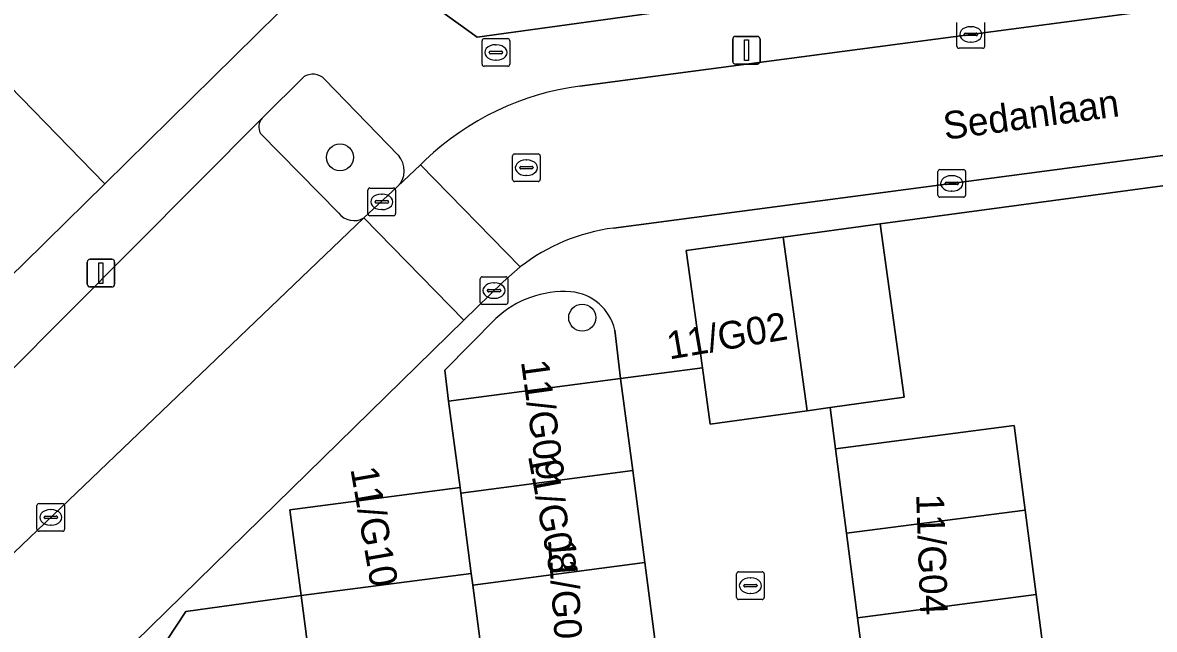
# Model space of a CAD drawing. Extents: x 158472 to 159562, y 388525 to 389606.
# Drawn here: x 159307.89 to 159348.79, y 389123.25 to 389145.17 of the extents above; entities that cross this region are included whole.
import ezdxf

# ---------------------------------------------------------------- set-up
doc = ezdxf.new("R2010")
doc.units = 0
for name, color, linetype in [('IMGEO_Boom', 7, 'Continuous'), ('IMGEO_Brandkraan', 7, 'Continuous'), ('IMGEO_Erf', 7, 'Continuous'), ('IMGEO_Kolk', 7, 'Continuous'), ('IMGEO_Lichtmast', 7, 'Continuous'), ('IMGEO_Muur', 7, 'Continuous'), ('IMGEO_Openbare_ruimte_label', 7, 'Continuous'), ('IMGEO_Pand', 7, 'Continuous'), ('IMGEO_Pand_nummerreeks', 7, 'Continuous'), ('IMGEO_Parkeervlak_open', 7, 'Continuous'), ('IMGEO_Rijbaan_lokaal_open', 7, 'Continuous'), ('IMGEO_Rioolput', 7, 'Continuous'), ('IMGEO_Voetpad_open', 7, 'Continuous')]:
    doc.layers.add(name, color=color, linetype=linetype)

msp = doc.modelspace()

# ---------------------------------------------------------------- linework, layer by layer
at = {"layer": 'IMGEO_Boom'}
for centre in [(159319.36, 389140.301), (159328.113, 389134.508)]:
    msp.add_circle(centre, 0.489, dxfattribs=at)
at = {"layer": 'IMGEO_Brandkraan'}
for p, q in [((159324.494, 389143.662), (159324.494, 389144.514)), ((159324.569, 389144.588), (159325.421, 389144.588)), ((159325.495, 389144.514), (159325.495, 389143.662)), ((159324.753, 389144.082), (159324.753, 389144.094)), ((159324.796, 389144.131), (159325.194, 389144.131)), ((159324.982, 389144.368), (159325.007, 389144.368)), ((159325.237, 389144.094), (159325.237, 389144.082)), ((159325.191, 389144.045), (159324.793, 389144.045)), ((159325.005, 389143.808), (159324.98, 389143.808)), ((159325.421, 389143.588), (159324.569, 389143.588))]:
    msp.add_line(p, q, dxfattribs=at)
for points in [[(159324.494, 389143.662), (159324.494, 389144.514)], [(159324.569, 389144.588), (159325.421, 389144.588)], [(159325.495, 389144.514), (159325.495, 389143.662)], [(159325.421, 389143.588), (159324.569, 389143.588)]]:
    msp.add_lwpolyline(points, dxfattribs=at)
for centre, radius, start, end in [((159324.571, 389144.512), 0.0765, 91.552, 178.448), ((159324.571, 389144.512), 0.0765, 91.552, 178.448), ((159325.419, 389144.512), 0.0765, 1.552, 88.448), ((159325.419, 389144.512), 0.0765, 1.552, 88.448), ((159324.793, 389144.091), 0.0403, 85.8775, 175.7526), ((159324.79, 389144.081), 0.0366, 178.938, 274.7102), ((159325.194, 389144.088), 0.043, 264.8664, 352.4533), ((159325.198, 389144.093), 0.0386, 1.7309, 96.639), ((159324.571, 389143.664), 0.0765, 181.552, 268.448), ((159324.571, 389143.664), 0.0765, 181.552, 268.448), ((159325.419, 389143.664), 0.0765, 271.552, 358.448), ((159325.419, 389143.664), 0.0765, 271.552, 358.448)]:
    msp.add_arc(centre, radius, start, end, dxfattribs=at)
for centre, major_axis, ratio, start_param, end_param in [((159324.981, 389144.088), (-0.387, 0.002), 0.722429, 4.712389, 7.853982), ((159325.006, 389144.088), (-0.39, 0.002), 0.717154, 1.570796, 4.712389)]:
    msp.add_ellipse(centre, major_axis=major_axis, ratio=ratio, start_param=start_param, end_param=end_param, dxfattribs=at)
at = {"layer": 'IMGEO_Erf'}
for points in [[(159299.049, 389146.624), (159296.844, 389144.473), (159299.291, 389141.968), (159301.505, 389139.702), (159301.553, 389139.749), (159303.999, 389142.138), (159306.118, 389144.208), (159310.864, 389139.348), (159318.689, 389147.057)], [(159321.952, 389146.346), (159324.315, 389144.642), (159338.414, 389146.587)], [(159352.211, 389139.695), (159338.881, 389137.897), (159339.745, 389131.63), (159337.073, 389131.262), (159337.271, 389129.77), (159343.723, 389130.607), (159344.119, 389127.555), (159344.516, 389124.503), (159344.912, 389121.451), (159339.925, 389120.803), (159342.437, 389102.327), (159345.018, 389102.665), (159345.65, 389097.846), (159343.069, 389097.507), (159344.352, 389087.819), (159344.54, 389087.844), (159356.483, 389089.447)], [(159314.962, 389105.339), (159315.468, 389105.407), (159314.617, 389111.648), (159313.701, 389118.362), (159318.669, 389119.016), (159317.951, 389124.469), (159313.786, 389123.89), (159311.088, 389119.793), (159314.889, 389091.7), (159315.738, 389091.785), (159316.34, 389087.03), (159318.667, 389087.401), (159319.111, 389084.425), (159325.443, 389085.296), (159325.055, 389088.233), (159321.331, 389087.741), (159321.31, 389087.9), (159318.038, 389087.467), (159317.436, 389092.022), (159317.297, 389092.004), (159316.395, 389098.619), (159316.058, 389101.088), (159314.882, 389100.929)]]:
    msp.add_lwpolyline(points, dxfattribs=at)
at = {"layer": 'IMGEO_Kolk'}
for p, q in [((159341.655, 389144.314), (159341.655, 389145.166)), ((159342.143, 389145.02), (159342.168, 389145.02)), ((159342.656, 389145.166), (159342.656, 389144.314)), ((159341.914, 389144.734), (159341.914, 389144.746)), ((159342.352, 389144.697), (159341.954, 389144.697)), ((159341.957, 389144.783), (159342.355, 389144.783)), ((159342.398, 389144.746), (159342.398, 389144.734)), ((159342.582, 389144.24), (159341.73, 389144.24)), ((159342.166, 389144.46), (159342.141, 389144.46)), ((159340.965, 389138.932), (159340.965, 389139.784)), ((159341.04, 389139.858), (159341.892, 389139.858)), ((159341.453, 389139.638), (159341.478, 389139.638)), ((159341.966, 389139.784), (159341.966, 389138.932)), ((159320.443, 389139.192), (159321.295, 389139.192)), ((159341.224, 389139.352), (159341.224, 389139.364)), ((159341.662, 389139.315), (159341.264, 389139.315)), ((159341.267, 389139.401), (159341.665, 389139.401)), ((159341.708, 389139.364), (159341.708, 389139.352)), ((159320.368, 389138.266), (159320.368, 389139.118)), ((159320.856, 389138.972), (159320.881, 389138.972)), ((159321.369, 389139.118), (159321.369, 389138.266)), ((159341.892, 389138.858), (159341.04, 389138.858)), ((159341.476, 389139.078), (159341.451, 389139.078)), ((159320.627, 389138.686), (159320.627, 389138.698)), ((159321.065, 389138.649), (159320.667, 389138.649)), ((159320.67, 389138.735), (159321.068, 389138.735)), ((159320.879, 389138.412), (159320.854, 389138.412)), ((159321.111, 389138.698), (159321.111, 389138.686)), ((159321.295, 389138.192), (159320.443, 389138.192)), ((159324.425, 389135.06), (159324.425, 389135.912)), ((159324.5, 389135.986), (159325.352, 389135.986)), ((159325.426, 389135.912), (159325.426, 389135.06)), ((159324.684, 389135.48), (159324.684, 389135.492)), ((159324.727, 389135.529), (159325.125, 389135.529)), ((159324.913, 389135.766), (159324.938, 389135.766)), ((159325.168, 389135.492), (159325.168, 389135.48)), ((159325.122, 389135.443), (159324.724, 389135.443)), ((159324.936, 389135.206), (159324.911, 389135.206)), ((159325.352, 389134.986), (159324.5, 389134.986)), ((159308.408, 389126.866), (159308.408, 389127.718)), ((159308.483, 389127.792), (159309.335, 389127.792)), ((159309.409, 389127.718), (159309.409, 389126.866)), ((159308.667, 389127.286), (159308.667, 389127.298)), ((159308.71, 389127.335), (159309.108, 389127.335)), ((159308.896, 389127.572), (159308.921, 389127.572)), ((159309.151, 389127.298), (159309.151, 389127.286)), ((159309.105, 389127.249), (159308.707, 389127.249)), ((159308.919, 389127.012), (159308.894, 389127.012)), ((159309.335, 389126.792), (159308.483, 389126.792)), ((159333.69, 389124.4), (159333.69, 389125.252)), ((159333.765, 389125.326), (159334.617, 389125.326)), ((159334.691, 389125.252), (159334.691, 389124.4)), ((159333.949, 389124.82), (159333.949, 389124.832)), ((159333.992, 389124.869), (159334.39, 389124.869)), ((159334.178, 389125.106), (159334.203, 389125.106)), ((159334.433, 389124.832), (159334.433, 389124.82)), ((159334.387, 389124.783), (159333.989, 389124.783)), ((159334.201, 389124.546), (159334.176, 389124.546)), ((159334.617, 389124.326), (159333.765, 389124.326))]:
    msp.add_line(p, q, dxfattribs=at)
for points in [[(159341.655, 389144.314), (159341.655, 389145.166)], [(159342.656, 389145.166), (159342.656, 389144.314)], [(159342.582, 389144.24), (159341.73, 389144.24)], [(159340.965, 389138.932), (159340.965, 389139.784)], [(159341.04, 389139.858), (159341.892, 389139.858)], [(159341.966, 389139.784), (159341.966, 389138.932)], [(159320.443, 389139.192), (159321.295, 389139.192)], [(159320.368, 389138.266), (159320.368, 389139.118)], [(159321.369, 389139.118), (159321.369, 389138.266)], [(159341.892, 389138.858), (159341.04, 389138.858)], [(159321.295, 389138.192), (159320.443, 389138.192)], [(159324.425, 389135.06), (159324.425, 389135.912)], [(159324.5, 389135.986), (159325.352, 389135.986)], [(159325.426, 389135.912), (159325.426, 389135.06)], [(159325.352, 389134.986), (159324.5, 389134.986)], [(159308.408, 389126.866), (159308.408, 389127.718)], [(159308.483, 389127.792), (159309.335, 389127.792)], [(159309.409, 389127.718), (159309.409, 389126.866)], [(159309.335, 389126.792), (159308.483, 389126.792)], [(159333.69, 389124.4), (159333.69, 389125.252)], [(159333.765, 389125.326), (159334.617, 389125.326)], [(159334.691, 389125.252), (159334.691, 389124.4)], [(159334.617, 389124.326), (159333.765, 389124.326)]]:
    msp.add_lwpolyline(points, dxfattribs=at)
for centre, radius, start, end in [((159341.954, 389144.743), 0.0403, 85.8775, 175.7526), ((159341.951, 389144.733), 0.0366, 178.938, 274.7102), ((159342.355, 389144.74), 0.043, 264.8664, 352.4533), ((159342.359, 389144.745), 0.0386, 1.7309, 96.639), ((159341.732, 389144.316), 0.0765, 181.552, 268.448), ((159341.732, 389144.316), 0.0765, 181.552, 268.448), ((159342.58, 389144.316), 0.0765, 271.552, 358.448), ((159342.58, 389144.316), 0.0765, 271.552, 358.448), ((159341.042, 389139.782), 0.0765, 91.552, 178.448), ((159341.042, 389139.782), 0.0765, 91.552, 178.448), ((159341.89, 389139.782), 0.0765, 1.552, 88.448), ((159341.89, 389139.782), 0.0765, 1.552, 88.448), ((159320.445, 389139.116), 0.0765, 91.552, 178.448), ((159320.445, 389139.116), 0.0765, 91.552, 178.448), ((159321.293, 389139.116), 0.0765, 1.552, 88.448), ((159321.293, 389139.116), 0.0765, 1.552, 88.448), ((159341.264, 389139.361), 0.0403, 85.8775, 175.7526), ((159341.261, 389139.351), 0.0366, 178.938, 274.7102), ((159341.665, 389139.358), 0.043, 264.8664, 352.4533), ((159341.669, 389139.363), 0.0386, 1.7309, 96.639), ((159341.042, 389138.934), 0.0765, 181.552, 268.448), ((159341.042, 389138.934), 0.0765, 181.552, 268.448), ((159341.89, 389138.934), 0.0765, 271.552, 358.448), ((159341.89, 389138.934), 0.0765, 271.552, 358.448), ((159320.667, 389138.695), 0.0403, 85.8775, 175.7526), ((159320.664, 389138.685), 0.0366, 178.938, 274.7102), ((159321.068, 389138.692), 0.043, 264.8664, 352.4533), ((159321.072, 389138.697), 0.0386, 1.7309, 96.639), ((159320.445, 389138.268), 0.0765, 181.552, 268.448), ((159320.445, 389138.268), 0.0765, 181.552, 268.448), ((159321.293, 389138.268), 0.0765, 271.552, 358.448), ((159321.293, 389138.268), 0.0765, 271.552, 358.448), ((159324.502, 389135.91), 0.0765, 91.552, 178.448), ((159324.502, 389135.91), 0.0765, 91.552, 178.448), ((159325.35, 389135.91), 0.0765, 1.552, 88.448), ((159325.35, 389135.91), 0.0765, 1.552, 88.448), ((159324.724, 389135.489), 0.0403, 85.8775, 175.7526), ((159324.721, 389135.479), 0.0366, 178.938, 274.7102), ((159325.125, 389135.486), 0.043, 264.8664, 352.4533), ((159325.129, 389135.491), 0.0386, 1.7309, 96.639), ((159324.502, 389135.062), 0.0765, 181.552, 268.448), ((159324.502, 389135.062), 0.0765, 181.552, 268.448), ((159325.35, 389135.062), 0.0765, 271.552, 358.448), ((159325.35, 389135.062), 0.0765, 271.552, 358.448), ((159308.485, 389127.716), 0.0765, 91.552, 178.448), ((159308.485, 389127.716), 0.0765, 91.552, 178.448), ((159309.333, 389127.716), 0.0765, 1.552, 88.448), ((159309.333, 389127.716), 0.0765, 1.552, 88.448), ((159308.707, 389127.295), 0.0403, 85.8775, 175.7526), ((159308.704, 389127.285), 0.0366, 178.938, 274.7102), ((159309.108, 389127.292), 0.043, 264.8664, 352.4533), ((159309.112, 389127.297), 0.0386, 1.7309, 96.639), ((159308.485, 389126.868), 0.0765, 181.552, 268.448), ((159308.485, 389126.868), 0.0765, 181.552, 268.448), ((159309.333, 389126.868), 0.0765, 271.552, 358.448), ((159309.333, 389126.868), 0.0765, 271.552, 358.448), ((159333.767, 389125.25), 0.0765, 91.552, 178.448), ((159333.767, 389125.25), 0.0765, 91.552, 178.448), ((159334.615, 389125.25), 0.0765, 1.552, 88.448), ((159334.615, 389125.25), 0.0765, 1.552, 88.448), ((159333.989, 389124.829), 0.0403, 85.8775, 175.7526), ((159334.394, 389124.831), 0.0386, 1.7309, 96.639), ((159333.986, 389124.819), 0.0366, 178.938, 274.7102), ((159334.39, 389124.826), 0.043, 264.8664, 352.4533), ((159333.767, 389124.402), 0.0765, 181.552, 268.448), ((159333.767, 389124.402), 0.0765, 181.552, 268.448), ((159334.615, 389124.402), 0.0765, 271.552, 358.448), ((159334.615, 389124.402), 0.0765, 271.552, 358.448)]:
    msp.add_arc(centre, radius, start, end, dxfattribs=at)
for centre, major_axis, ratio, start_param, end_param in [((159342.142, 389144.74), (-0.387, 0.002), 0.722429, 4.712389, 7.853982), ((159342.167, 389144.74), (-0.39, 0.002), 0.717154, 1.570796, 4.712389), ((159341.452, 389139.358), (-0.387, 0.002), 0.722429, 4.712389, 7.853982), ((159341.477, 389139.358), (-0.39, 0.002), 0.717154, 1.570796, 4.712389), ((159320.855, 389138.692), (-0.387, 0.002), 0.722429, 4.712389, 7.853982), ((159320.88, 389138.692), (-0.39, 0.002), 0.717154, 1.570796, 4.712389), ((159324.912, 389135.486), (-0.387, 0.002), 0.722429, 4.712389, 7.853982), ((159324.937, 389135.486), (-0.39, 0.002), 0.717154, 1.570796, 4.712389), ((159308.895, 389127.292), (-0.387, 0.002), 0.722429, 4.712389, 7.853982), ((159308.92, 389127.292), (-0.39, 0.002), 0.717154, 1.570796, 4.712389), ((159334.177, 389124.826), (-0.387, 0.002), 0.722429, 4.712389, 7.853982), ((159334.202, 389124.826), (-0.39, 0.002), 0.717154, 1.570796, 4.712389)]:
    msp.add_ellipse(centre, major_axis=major_axis, ratio=ratio, start_param=start_param, end_param=end_param, dxfattribs=at)
at = {"layer": 'IMGEO_Lichtmast'}
for p, q in [((159333.552, 389143.768), (159333.552, 389144.568)), ((159333.552, 389144.568), (159333.552, 389143.768)), ((159333.652, 389144.668), (159334.442, 389144.668)), ((159334.442, 389144.668), (159333.652, 389144.668)), ((159334.542, 389144.568), (159334.542, 389143.768)), ((159334.542, 389143.768), (159334.542, 389144.568)), ((159334.442, 389143.668), (159333.652, 389143.668)), ((159333.652, 389143.668), (159334.442, 389143.668)), ((159310.224, 389135.718), (159310.224, 389136.518)), ((159310.224, 389136.518), (159310.224, 389135.718)), ((159310.324, 389136.618), (159311.114, 389136.618)), ((159311.114, 389136.618), (159310.324, 389136.618)), ((159311.214, 389136.518), (159311.214, 389135.718)), ((159311.214, 389135.718), (159311.214, 389136.518)), ((159311.114, 389135.618), (159310.324, 389135.618)), ((159310.324, 389135.618), (159311.114, 389135.618))]:
    msp.add_line(p, q, dxfattribs=at)
for points in [[(159333.972, 389144.543), (159334.122, 389144.543), (159334.122, 389143.793), (159333.972, 389143.793), (159333.972, 389144.543)], [(159310.644, 389136.493), (159310.794, 389136.493), (159310.794, 389135.743), (159310.644, 389135.743), (159310.644, 389136.493)]]:
    msp.add_lwpolyline(points, dxfattribs=at)
for centre, start, end in [((159333.652, 389144.568), 90, 180), ((159333.652, 389144.568), 90, 180), ((159334.442, 389144.568), 0, 90), ((159334.442, 389144.568), 360, 90), ((159333.652, 389143.768), 180, 270), ((159333.652, 389143.768), 180, 270), ((159334.442, 389143.768), 270, 0), ((159334.442, 389143.768), 270, 0), ((159310.324, 389136.518), 90, 180), ((159310.324, 389136.518), 90, 180), ((159311.114, 389136.518), 0, 90), ((159311.114, 389136.518), 360, 90), ((159310.324, 389135.718), 180, 270), ((159310.324, 389135.718), 180, 270), ((159311.114, 389135.718), 270, 0), ((159311.114, 389135.718), 270, 0)]:
    msp.add_arc(centre, 0.1, start, end, dxfattribs=at)
at = {"layer": 'IMGEO_Muur'}
msp.add_lwpolyline([(159338.881, 389137.897), (159352.211, 389139.695)], dxfattribs=at)
at = {"layer": 'IMGEO_Pand'}
for points in [[(159310.864, 389139.348), (159306.118, 389144.208), (159303.999, 389142.138), (159301.553, 389139.749), (159301.505, 389139.702), (159301.575, 389139.619), (159299.127, 389137.23), (159300.497, 389135.827), (159296.764, 389132.184), (159300.076, 389128.793), (159302.556, 389131.215), (159308.607, 389137.127), (159308.754, 389137.27)], [(159335.376, 389137.414), (159336.24, 389131.147), (159337.073, 389131.262), (159339.745, 389131.63), (159338.881, 389137.897)], [(159335.376, 389137.414), (159331.87, 389136.93), (159332.454, 389132.696), (159332.734, 389130.664), (159336.24, 389131.147)], [(159329.937, 389128.986), (159329.5, 389132.308), (159323.286, 389131.49), (159323.697, 389128.374), (159323.724, 389128.169)], [(159344.119, 389127.555), (159343.723, 389130.607), (159337.271, 389129.77), (159337.667, 389126.717)], [(159324.159, 389124.847), (159330.374, 389125.665), (159329.937, 389128.986), (159323.724, 389128.169), (159324.105, 389125.26)], [(159323.697, 389128.374), (159317.543, 389127.564), (159317.951, 389124.469), (159324.105, 389125.26), (159323.724, 389128.169)], [(159338.064, 389123.665), (159344.516, 389124.503), (159344.119, 389127.555), (159337.667, 389126.717)], [(159324.159, 389124.847), (159324.597, 389121.525), (159330.811, 389122.343), (159330.374, 389125.665)], [(159324.159, 389124.847), (159324.105, 389125.26), (159317.951, 389124.469), (159318.669, 389119.016), (159313.701, 389118.362), (159314.617, 389111.648), (159319.554, 389112.299), (159319.305, 389114.187), (159322.928, 389114.664), (159324.577, 389114.881), (159324.248, 389117.382), (159322.587, 389117.164), (159322.037, 389121.188), (159324.597, 389121.525)], [(159344.516, 389124.503), (159338.064, 389123.665), (159338.46, 389120.613), (159339.925, 389120.803), (159344.912, 389121.451)]]:
    msp.add_lwpolyline(points, close=True, dxfattribs=at)
at = {"layer": 'IMGEO_Parkeervlak_open'}
for points in [[(159316.543, 389141.713), (159307.234, 389132.353), (159303.723, 389129.005)], [(159319.305, 389138.298), (159316.486, 389141.163)], [(159307.009, 389125.483), (159320.223, 389138.119)]]:
    msp.add_lwpolyline(points, dxfattribs=at)
for centre, radius, start, end in [((159316.917, 389141.396), 0.49, 139.7382, 208.4282), ((159319.858, 389138.692), 0.679, 215.441, 302.4917)]:
    msp.add_arc(centre, radius, start, end, dxfattribs=at)
at = {"layer": 'IMGEO_Rijbaan_lokaal_open'}
for points in [[(159382.448, 389150.002), (159363.849, 389147.61), (159328.029, 389142.874)], [(159329.246, 389137.746), (159348.736, 389140.314), (159362.103, 389142.129), (159362.243, 389142.158), (159380.37, 389144.604), (159380.677, 389144.622), (159383.099, 389144.951), (159382.448, 389150.002)], [(159322.452, 389140.204), (159322.268, 389140.028), (159325.872, 389136.342)], [(159310.827, 389121.693), (159323.83, 389134.412), (159320.223, 389138.119), (159307.009, 389125.483), (159306.646, 389125.137), (159304.331, 389122.011), (159303.224, 389119.129), (159302.549, 389115.364), (159302.993, 389114.523), (159306.789, 389087.554), (159306.827, 389087.311)]]:
    msp.add_lwpolyline(points, dxfattribs=at)
for points in [[(159323.83, 389134.412), (159325.254, 389135.805), (159325.872, 389136.342), (159322.268, 389140.028), (159321.441, 389139.241), (159320.223, 389138.119)], [(159331.309, 389118.016), (159335.04, 389118.503), (159338.772, 389118.99), (159338.46, 389120.613), (159338.064, 389123.665), (159337.667, 389126.717), (159337.271, 389129.77), (159337.073, 389131.262), (159336.24, 389131.147), (159332.734, 389130.664), (159332.454, 389132.696), (159329.5, 389132.308), (159329.937, 389128.986), (159330.374, 389125.665), (159330.811, 389122.343)]]:
    msp.add_lwpolyline(points, close=True, dxfattribs=at)
for centre, radius, start, end in [((159329.335, 389132.988), 9.972, 97.5225, 133.6432), ((159330.167, 389130.777), 7.03, 97.5283, 127.6584)]:
    msp.add_arc(centre, radius, start, end, dxfattribs=at)
at = {"layer": 'IMGEO_Rioolput'}
for p, q in [((159325.67, 389140.425), (159326.522, 389140.425)), ((159325.595, 389139.499), (159325.595, 389140.351)), ((159325.897, 389139.968), (159326.295, 389139.968)), ((159326.083, 389140.205), (159326.108, 389140.205)), ((159326.596, 389140.351), (159326.596, 389139.499)), ((159325.854, 389139.919), (159325.854, 389139.931)), ((159326.292, 389139.882), (159325.894, 389139.882)), ((159326.106, 389139.645), (159326.081, 389139.645)), ((159326.338, 389139.931), (159326.338, 389139.919)), ((159326.522, 389139.425), (159325.67, 389139.425))]:
    msp.add_line(p, q, dxfattribs=at)
for points in [[(159325.67, 389140.425), (159326.522, 389140.425)], [(159325.595, 389139.499), (159325.595, 389140.351)], [(159326.596, 389140.351), (159326.596, 389139.499)], [(159326.522, 389139.425), (159325.67, 389139.425)]]:
    msp.add_lwpolyline(points, dxfattribs=at)
for centre, radius, start, end in [((159325.672, 389140.349), 0.0765, 91.552, 178.448), ((159325.672, 389140.349), 0.0765, 91.552, 178.448), ((159326.52, 389140.349), 0.0765, 1.552, 88.448), ((159326.52, 389140.349), 0.0765, 1.552, 88.448), ((159325.894, 389139.928), 0.0403, 85.8775, 175.7526), ((159326.299, 389139.93), 0.0386, 1.7309, 96.639), ((159325.891, 389139.918), 0.0366, 178.938, 274.7102), ((159326.295, 389139.925), 0.043, 264.8664, 352.4533), ((159325.672, 389139.501), 0.0765, 181.552, 268.448), ((159325.672, 389139.501), 0.0765, 181.552, 268.448), ((159326.52, 389139.501), 0.0765, 271.552, 358.448), ((159326.52, 389139.501), 0.0765, 271.552, 358.448)]:
    msp.add_arc(centre, radius, start, end, dxfattribs=at)
for centre, major_axis, ratio, start_param, end_param in [((159326.082, 389139.925), (-0.387, 0.002), 0.722429, 4.712389, 7.853982), ((159326.107, 389139.925), (-0.39, 0.002), 0.717154, 1.570796, 4.712389)]:
    msp.add_ellipse(centre, major_axis=major_axis, ratio=ratio, start_param=start_param, end_param=end_param, dxfattribs=at)
at = {"layer": 'IMGEO_Voetpad_open'}
for points in [[(159389.563, 389152.562), (159392.732, 389156.452), (159392.324, 389159.799), (159387.751, 389153.909), (159386.012, 389153.704), (159386.045, 389152.845), (159359.716, 389149.449), (159359.524, 389150.369), (159338.251, 389147.617), (159338.414, 389146.587), (159324.315, 389144.642), (159321.952, 389146.346), (159318.689, 389147.057), (159310.864, 389139.348), (159308.754, 389137.27), (159308.607, 389137.127), (159302.556, 389131.215), (159300.076, 389128.793), (159298.704, 389127.352), (159295.317, 389130.763), (159294.758, 389130.181), (159276.226, 389148.913)], [(159328.029, 389142.874), (159363.849, 389147.61), (159382.448, 389150.002), (159385.632, 389150.412)], [(159300.371, 389125.809), (159302.622, 389127.957), (159303.723, 389129.005), (159307.234, 389132.353), (159316.543, 389141.713), (159316.598, 389141.768), (159318.045, 389143.202)], [(159318.045, 389143.202), (159316.598, 389141.768), (159316.543, 389141.713)], [(159321.468, 389140.372), (159318.804, 389143.125)], [(159318.804, 389143.125), (159321.468, 389140.372)], [(159362.103, 389142.129), (159348.736, 389140.314), (159329.246, 389137.746)], [(159329.292, 389134.056), (159329.5, 389132.308), (159332.454, 389132.696), (159331.87, 389136.93), (159335.376, 389137.414), (159338.881, 389137.897), (159352.211, 389139.695), (159364.286, 389141.323), (159365.72, 389141.554)], [(159316.486, 389141.163), (159319.305, 389138.298)], [(159321.441, 389139.241), (159322.268, 389140.028), (159322.452, 389140.204)], [(159320.223, 389138.119), (159321.441, 389139.241)], [(159325.872, 389136.342), (159325.254, 389135.805), (159323.83, 389134.412), (159310.827, 389121.693)], [(159311.088, 389119.793), (159313.786, 389123.89), (159317.951, 389124.469), (159317.543, 389127.564), (159323.697, 389128.374), (159323.286, 389131.49), (159323.148, 389132.612), (159324.992, 389134.475)], [(159324.992, 389134.475), (159323.148, 389132.612), (159323.286, 389131.49), (159329.5, 389132.308), (159329.292, 389134.056)]]:
    msp.add_lwpolyline(points, dxfattribs=at)
for centre, radius, start, end in [((159318.377, 389142.698), 0.604, 45.0443, 123.3702), ((159318.377, 389142.698), 0.604, 45.0443, 123.3702), ((159329.335, 389132.988), 9.972, 97.5225, 133.6432), ((159316.917, 389141.396), 0.49, 139.7382, 208.4282), ((159320.855, 389139.821), 0.825, 315.3263, 41.9386), ((159320.855, 389139.821), 0.825, 315.3263, 41.9386), ((159319.858, 389138.692), 0.679, 215.441, 302.4917), ((159330.167, 389130.777), 7.03, 97.5283, 127.6584), ((159327.449, 389131.87), 3.58, 86.0041, 133.325), ((159327.449, 389131.87), 3.58, 86.0041, 133.325), ((159327.546, 389133.657), 1.791, 12.8623, 85.1231), ((159327.546, 389133.657), 1.791, 12.8623, 85.1231)]:
    msp.add_arc(centre, radius, start, end, dxfattribs=at)

# ---------------------------------------------------------------- texts
at = {"layer": 'IMGEO_Openbare_ruimte_label'}
msp.add_text('Sedanlaan', height=1, rotation=7.7007, dxfattribs=at).set_placement((159341.227, 389140.931))
at = {"layer": 'IMGEO_Pand_nummerreeks'}
for s, rotation, p in [('11/G02', 9.7276, (159331.264, 389132.995)), ('11/G09', 277.8533, (159325.897, 389132.923)), ('11/G08', 280.4915, (159326.15, 389129.515)), ('11/G10', 279.8658, (159319.732, 389129.045)), ('11/G04', 271.9749, (159340.181, 389128.126)), ('11/G07', 273.9452, (159326.871, 389126.495))]:
    msp.add_text(s, height=1, rotation=rotation, dxfattribs=at).set_placement(p)

doc.saveas('drawing.dxf')
